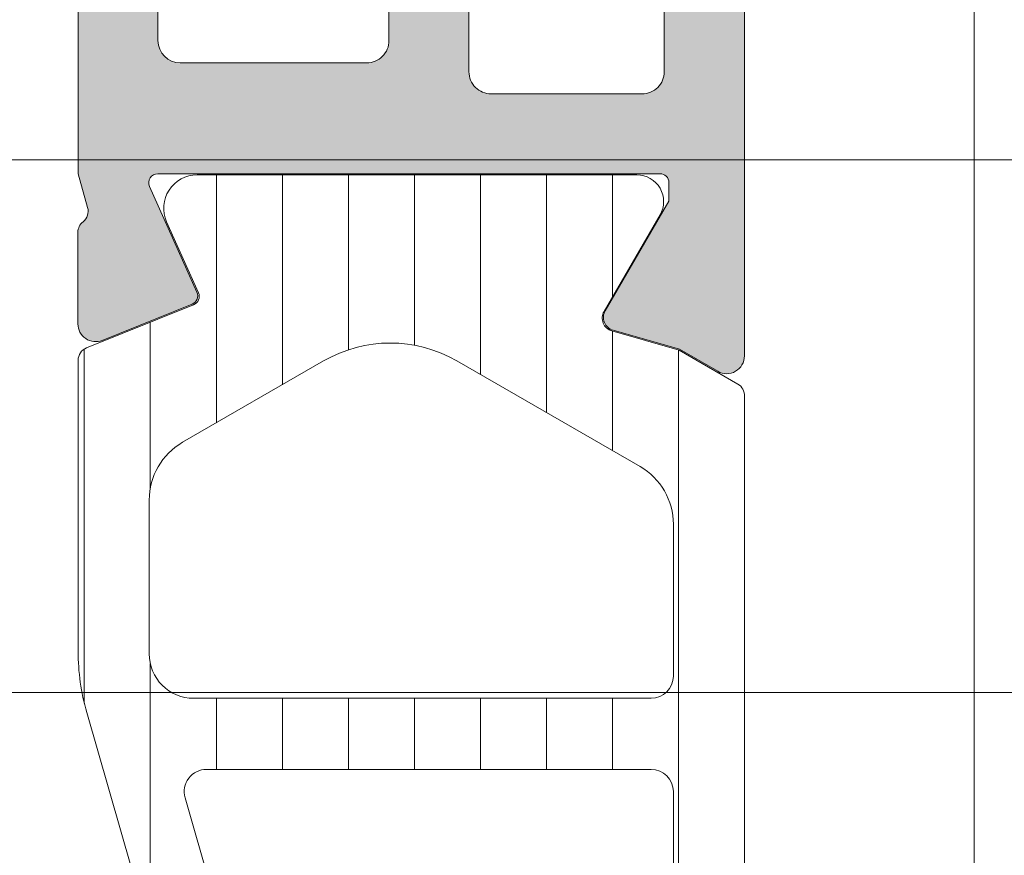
# Model space of a CAD drawing. Header units: millimetres. Extents: x 144573 to 336993, y 74252 to 247042.
# Tile 854 of 1056: x 205908 to 205930, y 219232 to 219250. Entities that reach past the tile are written whole.
import ezdxf

# ---------------------------------------------------------------- set-up
doc = ezdxf.new("R2010")
doc.units = ezdxf.units.MM
doc.layers.add('FASÁDA DETAILNÍ', color=255, linetype='Continuous', lineweight=0)

msp = doc.modelspace()

# ---------------------------------------------------------------- hatches: boundary and pattern name
at = {"layer": 'FASÁDA DETAILNÍ'}
h = msp.add_hatch(color=256, dxfattribs=at)
edge = h.paths.add_edge_path(flags=16)
edge.add_ellipse((205918.6638986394, 219276.6597148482), major_axis=(-0.4999740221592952, 0), ratio=1, start_angle=-90.00297707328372, end_angle=0.002977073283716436, ccw=False)
edge.add_line((205918.6639246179, 219277.1596888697), (205936.6639246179, 219277.1596888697))
edge.add_ellipse((205936.6639505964, 219276.6597148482), major_axis=(-0.4999740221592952, 0), ratio=1, start_angle=179.9970229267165, end_angle=270.00297707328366, ccw=False)
edge.add_line((205937.1639246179, 219276.6596888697), (205937.1639246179, 219264.1596888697))
edge.add_ellipse((205936.6639027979, 219264.1597106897), major_axis=(-0.5000218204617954, 0), ratio=1, start_angle=90.00250027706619, end_angle=179.9974997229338, ccw=False)
edge.add_line((205936.6639246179, 219263.6596888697), (205924.0608736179, 219263.6596888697))
edge.add_ellipse((205924.0608724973, 219262.1596899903), major_axis=(-1.499998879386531, 0), ratio=1, start_angle=-90.00004280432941, end_angle=4.280432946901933e-05)
edge.add_line((205922.5608736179, 219262.1596888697), (205922.5608736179, 219249.1597008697))
edge.add_ellipse((205922.0608739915, 219249.1597004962), major_axis=(-0.4999996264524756, 0), ratio=1, start_angle=89.99995719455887, end_angle=180.0000428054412, ccw=False)
edge.add_line((205922.0608736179, 219248.6597008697), (205918.6639246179, 219248.6597008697))
edge.add_ellipse((205918.6639242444, 219249.1597004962), major_axis=(-0.4999996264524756, 0), ratio=1, start_angle=-4.2805441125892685e-05, end_angle=90.00004280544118, ccw=False)
edge.add_line((205918.1639246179, 219249.1597008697), (205918.1639246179, 219276.6596888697))
edge = h.paths.add_edge_path()
edge.add_line((205889.3639296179, 219277.8597008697), (205889.3639296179, 219274.8597008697))
edge.add_line((205889.3639296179, 219274.8597008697), (205891.3639296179, 219274.8597008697))
edge.add_arc((205891.3639555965, 219275.3596748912), 0.4999740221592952, 269.9970229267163, 360.0029770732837)
edge.add_line((205891.8639296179, 219275.3597008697), (205891.8639296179, 219275.8597008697))
edge.add_line((205891.8639296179, 219275.8597008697), (205890.8639296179, 219275.8597008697))
edge.add_line((205890.8639296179, 219275.8597008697), (205890.8639296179, 219276.8597008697))
edge.add_arc((205891.8639937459, 219276.8596367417), 1.000064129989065, 90.00367402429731, 179.9963259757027, ccw=False)
edge.add_line((205891.8639296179, 219277.8597008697), (205895.8639296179, 219277.8597008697))
edge.add_arc((205895.863899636, 219276.8596708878), 1.00002998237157, 0.0017177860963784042, 89.99828221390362, ccw=False)
edge.add_line((205896.8639296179, 219276.8597008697), (205896.8639296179, 219275.8597008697))
edge.add_line((205896.8639296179, 219275.8597008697), (205895.8639296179, 219275.8597008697))
edge.add_line((205895.8639296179, 219275.8597008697), (205895.8639296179, 219275.3597008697))
edge.add_arc((205896.3639352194, 219275.3597064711), 0.5000056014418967, 180.0006418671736, 269.9993581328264)
edge.add_line((205896.3639296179, 219274.8597008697), (205899.1639326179, 219274.8597008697))
edge.add_arc((205899.1639326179, 219275.3597008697), 0.5, 270, 450)
edge.add_line((205899.1639326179, 219275.8597008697), (205898.8639296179, 219275.8597008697))
edge.add_arc((205898.8639403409, 219276.3597115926), 0.5000107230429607, 180.0012287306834, 269.9987712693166, ccw=False)
edge.add_line((205898.3639296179, 219276.3597008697), (205898.3639296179, 219276.8597008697))
edge.add_arc((205898.8639975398, 219276.8596329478), 0.5000679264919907, 90.00778221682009, 179.9922177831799, ccw=False)
edge.add_line((205898.8639296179, 219277.3597008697), (205910.1639246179, 219277.3597008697))
edge.add_arc((205910.1639027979, 219276.8596790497), 0.5000218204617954, 0.0025002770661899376, 89.99749972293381, ccw=False)
edge.add_line((205910.6639246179, 219276.8597008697), (205910.6639246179, 219276.3597008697))
edge.add_arc((205910.1639872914, 219276.3596381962), 0.4999373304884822, -90.00718274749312, 0.007182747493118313, ccw=False)
edge.add_line((205910.1639246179, 219275.8597008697), (205909.8639216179, 219275.8597008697))
edge.add_arc((205909.8639844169, 219275.3596380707), 0.5000628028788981, 90.00719532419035, 179.9928046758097)
edge.add_line((205909.3639216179, 219275.3597008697), (205909.3639216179, 219270.8597008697))
edge.add_arc((205909.8639272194, 219270.8597064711), 0.5000056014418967, 180.0006418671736, 269.9993581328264)
edge.add_line((205909.8639216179, 219270.3597008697), (205910.6639246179, 219270.3597008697))
edge.add_arc((205910.6639505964, 219270.8596748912), 0.4999740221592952, 269.9970229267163, 360.0029770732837)
edge.add_line((205911.1639246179, 219270.8597008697), (205911.1639246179, 219272.8597008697))
edge.add_arc((205911.6639925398, 219272.8596329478), 0.5000679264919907, 90.00778221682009, 179.9922177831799, ccw=False)
edge.add_line((205911.6639246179, 219273.3597008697), (205912.1639246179, 219273.3597008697))
edge.add_arc((205912.1639872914, 219273.8596381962), 0.4999373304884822, 269.9928172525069, 360.0071827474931)
edge.add_line((205912.6639246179, 219273.8597008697), (205912.6639246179, 219276.8597008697))
edge.add_arc((205913.1639797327, 219276.8596457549), 0.5000551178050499, 90.00631499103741, 179.9936850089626, ccw=False)
edge.add_line((205913.1639246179, 219277.3597008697), (205914.8639216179, 219277.3597008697))
edge.add_arc((205914.8639534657, 219275.8597327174), 1.499968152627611, -0.0012165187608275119, 90.00121651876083, ccw=False)
edge.add_line((205916.3639216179, 219275.8597008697), (205916.3639216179, 219249.8597008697))
edge.add_arc((205915.8639424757, 219249.8596800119), 0.4999791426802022, -90.00239022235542, 0.002390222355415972, ccw=False)
edge.add_line((205915.8639216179, 219249.3597008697), (205911.6639246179, 219249.3597008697))
edge.add_arc((205911.6639302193, 219249.8597064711), 0.5000056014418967, 180.0006418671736, 269.9993581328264, ccw=False)
edge.add_line((205911.1639246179, 219249.8597008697), (205911.1639246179, 219251.8597008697))
edge.add_arc((205910.6639027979, 219251.8596790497), 0.5000218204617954, 0.002500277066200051, 89.9974997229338)
edge.add_line((205910.6639246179, 219252.3597008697), (205909.8639216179, 219252.3597008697))
edge.add_arc((205909.8639741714, 219251.8596483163), 0.5000525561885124, 90.00602154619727, 179.9939784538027)
edge.add_line((205909.3639216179, 219251.8597008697), (205909.3639216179, 219246.8596998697))
edge.add_line((205909.3639216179, 219246.8596998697), (205909.5812426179, 219246.1018108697))
edge.add_arc((205909.292864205, 219246.0191195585), 0.2999999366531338, -52.09518533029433, 16.000024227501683, ccw=False)
edge.add_arc((205909.6614747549, 219245.5456997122), 0.3000001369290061, 127.9047180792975, 179.9999699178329)
edge.add_line((205909.3614746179, 219245.5456998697), (205909.3614766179, 219243.4815528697))
edge.add_arc((205909.7614760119, 219243.4815524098), 0.3999993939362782, 179.999934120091, 291.9737695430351)
edge.add_line((205909.9111486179, 219243.1106108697), (205911.9343776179, 219243.9269718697))
edge.add_arc((205911.8595409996, 219244.1124421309), 0.199999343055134, 291.9739078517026, 384.1410923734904)
edge.add_line((205912.0420486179, 219244.1942388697), (205910.9737286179, 219246.5779238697))
edge.add_arc((205911.1562367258, 219246.659720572), 0.1999997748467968, 89.18009939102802, 204.1410254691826, ccw=False)
edge.add_line((205911.1590986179, 219246.8596998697), (205922.4631786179, 219246.8597008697))
edge.add_arc((205922.4716103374, 219246.6682863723), 0.1916001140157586, -1.0444500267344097, 92.5222218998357, ccw=False)
edge.add_line((205922.6631786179, 219246.6647938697), (205922.6631786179, 219246.2442098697))
edge.add_line((205922.6631786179, 219246.2442098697), (205921.2314436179, 219243.7785978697))
edge.add_arc((205921.4907806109, 219243.6277861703), 0.2999997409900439, 149.8208038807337, 254.0000282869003)
edge.add_line((205921.4080896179, 219243.3394078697), (205922.9002506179, 219242.9115368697))
edge.add_line((205922.9002506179, 219242.9115368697), (205923.7635256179, 219242.4131248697))
edge.add_arc((205923.9635255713, 219242.759535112), 0.4000000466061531, 240.0000115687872, 359.9999652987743)
edge.add_line((205924.3635256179, 219242.7595348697), (205924.3631786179, 219246.8674658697))
edge.add_line((205924.3631786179, 219246.8674658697), (205924.3608736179, 219261.3595228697))
edge.add_arc((205924.8608734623, 219261.3597009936), 0.4999998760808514, 89.99998216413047, 180.0204115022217, ccw=False)
edge.add_line((205924.8608736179, 219261.8597008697), (205930.263915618, 219261.8597008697))
edge.add_arc((205930.2639159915, 219261.3597012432), 0.4999996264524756, -4.2805441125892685e-05, 90.00004280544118, ccw=False)
edge.add_line((205930.763915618, 219261.3597008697), (205930.763915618, 219258.8597008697))
edge.add_arc((205931.2639152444, 219258.8597004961), 0.4999996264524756, 179.9999571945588, 270.0000428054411)
edge.add_line((205931.263915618, 219258.3597008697), (205932.5639186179, 219258.3597008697))
edge.add_arc((205932.5639394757, 219258.8596800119), 0.4999791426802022, 269.9976097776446, 360.0023902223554)
edge.add_line((205933.0639186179, 219258.8597008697), (205933.0639186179, 219259.3597008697))
edge.add_line((205933.0639186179, 219259.3597008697), (205932.0639186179, 219259.3597008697))
edge.add_line((205932.0639186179, 219259.3597008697), (205932.0639186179, 219260.8597008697))
edge.add_arc((205933.0639503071, 219260.8596691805), 1.000031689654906, 90.00181559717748, 179.9981844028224, ccw=False)
edge.add_line((205933.0639186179, 219261.8597008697), (205937.0639186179, 219261.8597008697))
edge.add_arc((205937.0638493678, 219260.8596316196), 1.000069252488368, 0.003967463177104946, 89.99603253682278, ccw=False)
edge.add_line((205938.0639186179, 219260.8597008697), (205938.0639186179, 219259.3597008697))
edge.add_line((205938.0639186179, 219259.3597008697), (205937.0639186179, 219259.3597008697))
edge.add_line((205937.0639186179, 219259.3597008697), (205937.0639186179, 219258.8597008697))
edge.add_arc((205937.5638926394, 219258.8596748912), 0.4999740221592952, 179.9970229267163, 270.0029770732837)
edge.add_line((205937.5639186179, 219258.3597008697), (205938.8639216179, 219258.3597008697))
edge.add_arc((205938.8639160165, 219258.8597064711), 0.5000056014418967, 270.0006418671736, 359.9993581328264)
edge.add_line((205939.3639216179, 219258.8597008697), (205939.3639216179, 219277.8597008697))
edge.add_arc((205937.8639509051, 219277.8597301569), 1.49997071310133, 359.9988812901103, 450.0011187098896)
edge.add_line((205937.8639216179, 219279.3597008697), (205890.8639296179, 219279.3597008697))
edge.add_arc((205890.8639899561, 219277.8596405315), 1.50006033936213, 90.00230465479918, 179.9976953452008)
h = msp.add_hatch(dxfattribs=at)
h.set_pattern_fill('ANSI37', color=256, scale=0.48, angle=90, style=0)
h.set_pattern_definition([(135, (205894.363949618, 219219.3597288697), (-1.077630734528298, -1.077630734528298), []), (225, (205894.363949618, 219219.3597288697), (1.077630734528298, -1.077630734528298), [])])
edge = h.paths.add_edge_path(flags=16)
edge.add_line((205893.6996556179, 219215.9584518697), (205892.3068016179, 219216.0581958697))
edge.add_arc((205892.2639441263, 219215.4597289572), 0.599999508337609, 85.90391948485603, 180.0000083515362)
edge.add_arc((205892.2639441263, 219215.4597287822), 0.5999995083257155, 179.9999916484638, 274.0960805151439)
edge.add_line((205892.3068016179, 219214.8612618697), (205893.6996556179, 219214.9610058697))
edge.add_arc((205893.6639411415, 219215.4597288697), 0.5000001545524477, 274.0960643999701, 445.9039356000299)
edge = h.paths.add_edge_path(flags=16)
edge.add_arc((205896.8639492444, 219213.8597322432), 0.4999996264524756, 89.99995719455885, 180.0000428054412)
edge.add_line((205896.363949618, 219213.8597318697), (205896.363949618, 219210.2660468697))
edge.add_arc((205896.8639499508, 219210.2660468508), 0.5000003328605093, 179.9999978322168, 293.2180266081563)
edge.add_line((205897.0610656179, 219209.8065408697), (205903.3921676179, 219212.5224188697))
edge.add_arc((205903.1950516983, 219212.9819242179), 0.4999998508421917, 293.2180817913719, 362.5001106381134)
edge.add_line((205903.6945756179, 219213.0037348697), (205903.6562496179, 219213.8815418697))
edge.add_arc((205903.1567260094, 219213.8597323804), 0.499999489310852, 2.499979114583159, 90.00004485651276)
edge.add_line((205903.1567256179, 219214.3597318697), (205896.863949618, 219214.3597318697))
edge = h.paths.add_edge_path(flags=16)
edge.add_line((205902.2721116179, 219239.4136508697), (205893.3752586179, 219243.5623208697))
edge.add_arc((205893.1639494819, 219243.1091671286), 0.4999998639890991, 64.99999208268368, 180.0000296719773)
edge.add_line((205892.6639496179, 219243.1091668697), (205892.6639496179, 219233.7597318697))
edge.add_arc((205893.1639492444, 219233.7597314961), 0.4999996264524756, 179.9999571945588, 270.0000428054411)
edge.add_line((205893.1639496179, 219233.2597318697), (205902.2878726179, 219233.2597318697))
edge.add_arc((205902.2878724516, 219233.7597319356), 0.5000000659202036, 270.000019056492, 362.5000272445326)
edge.add_line((205902.7873966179, 219233.7815418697), (205902.5603266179, 219238.9823058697))
edge.add_arc((205902.0608012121, 219238.9604961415), 0.5000012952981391, 2.499997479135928, 64.99990801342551)
edge = h.paths.add_edge_path(flags=16)
edge.add_arc((205893.1639492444, 219230.5597322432), 0.4999996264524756, 89.99995719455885, 180.0000428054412)
edge.add_line((205892.6639496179, 219230.5597318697), (205892.6639496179, 219223.3597318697))
edge.add_arc((205893.1639492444, 219223.3597314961), 0.4999996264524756, 179.9999571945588, 270.0000428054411)
edge.add_line((205893.1639496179, 219222.8597318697), (205894.363949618, 219222.8597318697))
edge.add_arc((205894.3639511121, 219220.8597333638), 1.999998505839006, -4.2804607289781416e-05, 90.0000428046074, ccw=False)
edge.add_line((205896.363949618, 219220.8597318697), (205896.363949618, 219217.0597318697))
edge.add_arc((205896.8639492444, 219217.0597314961), 0.4999996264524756, 179.9999571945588, 270.0000428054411)
edge.add_line((205896.863949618, 219216.5597318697), (205903.0170106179, 219216.5597318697))
edge.add_arc((205903.0170104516, 219217.0597319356), 0.5000000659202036, 270.000019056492, 362.5000272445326)
edge.add_line((205903.5165346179, 219217.0815418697), (205903.2763996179, 219222.5815418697))
edge.add_arc((205902.7768760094, 219222.5597323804), 0.499999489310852, 2.499979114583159, 90.00004485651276)
edge.add_line((205902.7768756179, 219223.0597318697), (205897.4639496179, 219223.0597318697))
edge.add_arc((205897.4639496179, 219224.1597318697), 1.099999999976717, 90, 270, ccw=False)
edge.add_line((205897.4639496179, 219225.2597318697), (205902.6371606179, 219225.2597318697))
edge.add_arc((205902.6371604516, 219225.7597319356), 0.5000000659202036, 270.000019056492, 362.5000272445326)
edge.add_line((205903.1366846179, 219225.7815418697), (205902.9271116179, 219230.5815418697))
edge.add_arc((205902.4275880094, 219230.5597323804), 0.499999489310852, 2.499979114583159, 90.00004485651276)
edge.add_line((205902.4275876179, 219231.0597318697), (205893.1639496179, 219231.0597318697))
edge = h.paths.add_edge_path()
edge.add_line((205894.5504066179, 219245.7727848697), (205903.3382726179, 219241.6749358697))
edge.add_ellipse((205902.0704151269, 219238.9560105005), major_axis=(-3.000002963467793, 0), ratio=1, start_angle=182.5000588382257, end_angle=244.9999693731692, ccw=False)
edge.add_line((205905.0675626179, 219239.0868718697), (205905.0958966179, 219238.4379218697))
edge.add_ellipse((205905.5954202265, 219238.459731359), major_axis=(-0.499999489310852, 0), ratio=1, start_angle=2.499979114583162, end_angle=90.00004485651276)
edge.add_line((205905.5954206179, 219237.9597318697), (205906.5639496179, 219237.9597318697))
edge.add_ellipse((205906.5639496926, 219237.8597319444), major_axis=(-0.09999992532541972, 0), ratio=1, start_angle=179.9999572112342, end_angle=270.0000428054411, ccw=False)
edge.add_line((205906.6639496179, 219237.8597318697), (205906.6639496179, 219237.2597318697))
edge.add_ellipse((205906.5639496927, 219237.259731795), major_axis=(-0.09999992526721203, 0), ratio=1, start_angle=89.99995717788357, end_angle=180.0000427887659, ccw=False)
edge.add_line((205906.5639496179, 219237.1597318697), (205905.6609116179, 219237.1597318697))
edge.add_ellipse((205905.6609117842, 219236.6597318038), major_axis=(-0.5000000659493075, 0), ratio=1, start_angle=-89.99998094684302, end_angle=2.500027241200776)
edge.add_line((205905.1613876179, 219236.6379218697), (205905.555225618, 219227.7376278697))
edge.add_ellipse((205906.0547368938, 219227.7597319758), major_axis=(-0.5000001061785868, 0), ratio=1, start_angle=2.533769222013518, end_angle=90.00008298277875)
edge.add_line((205906.0547376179, 219227.2597318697), (205906.6639496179, 219227.2597318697))
edge.add_ellipse((205906.6639496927, 219227.1597319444), major_axis=(-0.09999992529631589, 0), ratio=1, start_angle=179.9999572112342, end_angle=270.0000428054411, ccw=False)
edge.add_line((205906.7639496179, 219227.1597318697), (205906.7639496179, 219226.5597318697))
edge.add_ellipse((205906.6639496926, 219226.559731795), major_axis=(-0.0999999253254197, 0), ratio=1, start_angle=89.99995721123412, end_angle=180.0000427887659, ccw=False)
edge.add_line((205906.6639496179, 219226.4597318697), (205906.1343876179, 219226.4597318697))
edge.add_ellipse((205906.1343873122, 219225.9597313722), major_axis=(-0.5000004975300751, 0), ratio=1, start_angle=-90.0000350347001, end_angle=2.533697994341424)
edge.add_line((205905.634875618, 219225.9376278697), (205906.1455316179, 219214.3974028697))
edge.add_ellipse((205906.6450562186, 219214.4192124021), major_axis=(-0.5000004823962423, 0), ratio=1, start_angle=2.499979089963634, end_angle=93.21705730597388)
edge.add_line((205906.6731156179, 219213.9199998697), (205911.8068586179, 219214.2085628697))
edge.add_ellipse((205911.6913031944, 219214.6189808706), major_axis=(-0.4263754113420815, 0), ratio=1, start_angle=105.7248544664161, end_angle=249.2410276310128)
edge.add_line((205911.8424266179, 219215.0176758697), (205911.6098236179, 219215.0164358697))
edge.add_line((205911.6098236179, 219215.0164358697), (205909.7272446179, 219214.7182978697))
edge.add_line((205909.7272446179, 219214.7182978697), (205906.8779596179, 219215.1187238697))
edge.add_ellipse((205906.9197102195, 219215.4158044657), major_axis=(-0.2999999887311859, 0), ratio=1, start_angle=-34.59774638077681, end_angle=82.00025595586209, ccw=False)
edge.add_ellipse((205909.1422813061, 219213.8826910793), major_axis=(-3.000047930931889, 0), ratio=1, start_angle=251.9915754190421, end_angle=325.40235871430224, ccw=False)
edge.add_line((205910.0697666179, 219216.7357698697), (205912.324657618, 219216.1021938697))
edge.add_ellipse((205912.1637280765, 219215.3269813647), major_axis=(-0.7917403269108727, 0), ratio=1, start_angle=186.798346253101, end_angle=258.2723102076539, ccw=False)
edge.add_line((205912.9499016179, 219215.4207038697), (205912.9511226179, 219214.3624938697))
edge.add_ellipse((205911.772036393, 219214.4916181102), major_axis=(-1.186135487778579, 0), ratio=1, start_angle=108.65557644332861, end_angle=173.7503218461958, ccw=False)
edge.add_line((205912.1514556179, 219213.3678038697), (205908.9101156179, 219212.2734708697))
edge.add_line((205908.9101156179, 219212.2734708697), (205900.8603206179, 219209.3836928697))
edge.add_line((205900.8603206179, 219209.3836928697), (205890.9624436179, 219205.0508838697))
edge.add_ellipse((205890.7641735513, 219205.5098928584), major_axis=(-0.5000002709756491, 0), ratio=1, start_angle=0.06657637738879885, end_angle=113.36204948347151, ccw=False)
edge.add_line((205890.2641736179, 219205.5093118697), (205890.2635386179, 219206.0560128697))
edge.add_ellipse((205890.7635387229, 219206.0565931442), major_axis=(-0.5000004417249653, 0), ratio=1, start_angle=-66.07917546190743, end_angle=0.06649451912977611, ccw=False)
edge.add_line((205890.5608016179, 219206.5136468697), (205893.7648046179, 219207.9154028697))
edge.add_ellipse((205893.3639502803, 219208.831543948), major_axis=(-0.9999993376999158, 0), ratio=1, start_angle=113.6316147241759, end_angle=180.0000528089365)
edge.add_line((205894.363949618, 219208.8315448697), (205894.363949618, 219214.0594868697))
edge.add_line((205894.363949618, 219214.0594868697), (205892.5644706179, 219214.0594958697))
edge.add_line((205892.5644706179, 219214.0594958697), (205892.4265286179, 219213.5446948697))
edge.add_ellipse((205892.1493745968, 219213.6594601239), major_axis=(-0.2999756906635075, 0), ratio=1, start_angle=67.49643330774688, end_angle=157.5062997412, ccw=False)
edge.add_line((205892.0345616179, 219213.3823258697), (205890.7644346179, 219214.2314928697))
edge.add_ellipse((205891.2641553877, 219215.097357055), major_axis=(-0.9997207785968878, 0), ratio=1, start_angle=-0.00761184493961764, end_angle=60.009239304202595, ccw=False)
edge.add_line((205890.2644346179, 219215.0974898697), (205890.2644656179, 219215.8218508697))
edge.add_ellipse((205891.2642034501, 219215.8216428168), major_axis=(-0.9997378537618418, 0), ratio=1, start_angle=299.9913249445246, end_angle=359.98807632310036, ccw=False)
edge.add_line((205890.7644656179, 219216.6875168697), (205892.0345616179, 219217.5366838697))
edge.add_ellipse((205892.1493735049, 219217.2595363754), major_axis=(-0.2999875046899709, 0), ratio=1, start_angle=202.4986038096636, end_angle=292.5024061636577, ccw=False)
edge.add_line((205892.4265286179, 219217.3743298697), (205892.5645006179, 219216.8595138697))
edge.add_line((205892.5645006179, 219216.8595138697), (205894.363949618, 219216.8595058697))
edge.add_line((205894.363949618, 219216.8595058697), (205894.363949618, 219220.0597328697))
edge.add_ellipse((205894.0639498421, 219220.0597330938), major_axis=(-0.2999997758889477, 0), ratio=1, start_angle=179.9999572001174, end_angle=270.0000428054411)
edge.add_line((205894.0639496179, 219220.3597328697), (205890.7639536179, 219220.3597328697))
edge.add_ellipse((205890.7639532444, 219220.8597324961), major_axis=(-0.4999996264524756, 0), ratio=1, start_angle=-4.2805441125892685e-05, end_angle=90.00004280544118, ccw=False)
edge.add_line((205890.2639536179, 219220.8597328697), (205890.2639536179, 219247.7573548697))
edge.add_line((205890.2639536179, 219247.7573548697), (205891.814345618, 219248.6524728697))
edge.add_ellipse((205892.064345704, 219248.2194603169), major_axis=(-0.4999999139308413, 0), ratio=1, start_angle=180.0000633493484, end_angle=300.0000170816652, ccw=False)
edge.add_line((205892.564345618, 219248.2194608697), (205894.2617166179, 219248.2194608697))
edge.add_line((205894.2617166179, 219248.2194608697), (205894.2617166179, 219246.2259388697))
edge.add_ellipse((205894.761716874, 219246.225938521), major_axis=(-0.5000002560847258, 0), ratio=1, start_angle=-3.995391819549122e-05, end_angle=64.99987141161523)
h = msp.add_hatch(dxfattribs=at)
h.set_pattern_fill('ANSI37', color=256, scale=0.48, angle=90, style=0)
h.set_pattern_definition([(135, (205894.3639498, 219219.3597288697), (-1.077630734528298, -1.077630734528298), []), (225, (205894.3639498, 219219.3597288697), (1.077630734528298, -1.077630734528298), [])])
edge = h.paths.add_edge_path(flags=16)
edge.add_line((205893.6996558, 219215.9584518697), (205892.3068018, 219216.0581958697))
edge.add_arc((205892.2639443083, 219215.4597289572), 0.599999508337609, 85.90391948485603, 180.0000083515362)
edge.add_arc((205892.2639443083, 219215.4597287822), 0.5999995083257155, 179.9999916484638, 274.0960805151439)
edge.add_line((205892.3068018, 219214.8612618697), (205893.6996558, 219214.9610058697))
edge.add_arc((205893.6639413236, 219215.4597288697), 0.5000001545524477, 274.0960643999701, 445.9039356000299)
edge = h.paths.add_edge_path(flags=16)
edge.add_arc((205896.8639494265, 219213.8597322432), 0.4999996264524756, 89.99995719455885, 180.0000428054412)
edge.add_line((205896.3639498, 219213.8597318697), (205896.3639498, 219210.2660468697))
edge.add_arc((205896.8639501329, 219210.2660468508), 0.5000003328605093, 179.9999978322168, 293.2180266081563)
edge.add_line((205897.0610658, 219209.8065408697), (205903.3921678, 219212.5224188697))
edge.add_arc((205903.1950518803, 219212.9819242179), 0.4999998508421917, 293.2180817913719, 362.5001106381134)
edge.add_line((205903.6945758, 219213.0037348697), (205903.6562498, 219213.8815418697))
edge.add_arc((205903.1567261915, 219213.8597323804), 0.499999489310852, 2.499979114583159, 90.00004485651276)
edge.add_line((205903.1567258, 219214.3597318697), (205896.8639498, 219214.3597318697))
edge = h.paths.add_edge_path(flags=16)
edge.add_line((205902.2721118, 219239.4136508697), (205893.3752588, 219243.5623208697))
edge.add_arc((205893.163949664, 219243.1091671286), 0.4999998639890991, 64.99999208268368, 180.0000296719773)
edge.add_line((205892.6639498, 219243.1091668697), (205892.6639498, 219233.7597318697))
edge.add_arc((205893.1639494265, 219233.7597314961), 0.4999996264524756, 179.9999571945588, 270.0000428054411)
edge.add_line((205893.1639498, 219233.2597318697), (205902.2878728, 219233.2597318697))
edge.add_arc((205902.2878726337, 219233.7597319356), 0.5000000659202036, 270.000019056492, 362.5000272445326)
edge.add_line((205902.7873968, 219233.7815418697), (205902.5603268, 219238.9823058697))
edge.add_arc((205902.0608013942, 219238.9604961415), 0.5000012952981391, 2.499997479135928, 64.99990801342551)
edge = h.paths.add_edge_path(flags=16)
edge.add_arc((205893.1639494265, 219230.5597322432), 0.4999996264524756, 89.99995719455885, 180.0000428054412)
edge.add_line((205892.6639498, 219230.5597318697), (205892.6639498, 219223.3597318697))
edge.add_arc((205893.1639494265, 219223.3597314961), 0.4999996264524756, 179.9999571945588, 270.0000428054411)
edge.add_line((205893.1639498, 219222.8597318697), (205894.3639498, 219222.8597318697))
edge.add_arc((205894.3639512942, 219220.8597333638), 1.999998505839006, -4.2804607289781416e-05, 90.0000428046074, ccw=False)
edge.add_line((205896.3639498, 219220.8597318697), (205896.3639498, 219217.0597318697))
edge.add_arc((205896.8639494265, 219217.0597314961), 0.4999996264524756, 179.9999571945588, 270.0000428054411)
edge.add_line((205896.8639498, 219216.5597318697), (205903.0170108, 219216.5597318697))
edge.add_arc((205903.0170106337, 219217.0597319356), 0.5000000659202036, 270.000019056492, 362.5000272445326)
edge.add_line((205903.5165348, 219217.0815418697), (205903.2763998, 219222.5815418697))
edge.add_arc((205902.7768761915, 219222.5597323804), 0.499999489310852, 2.499979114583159, 90.00004485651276)
edge.add_line((205902.7768758, 219223.0597318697), (205897.4639498, 219223.0597318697))
edge.add_arc((205897.4639498, 219224.1597318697), 1.099999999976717, 90, 270, ccw=False)
edge.add_line((205897.4639498, 219225.2597318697), (205902.6371608, 219225.2597318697))
edge.add_arc((205902.6371606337, 219225.7597319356), 0.5000000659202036, 270.000019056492, 362.5000272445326)
edge.add_line((205903.1366848, 219225.7815418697), (205902.9271118, 219230.5815418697))
edge.add_arc((205902.4275881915, 219230.5597323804), 0.499999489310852, 2.499979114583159, 90.00004485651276)
edge.add_line((205902.4275878, 219231.0597318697), (205893.1639498, 219231.0597318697))
edge = h.paths.add_edge_path()
edge.add_line((205894.5504068, 219245.7727848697), (205903.3382728, 219241.6749358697))
edge.add_ellipse((205902.070415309, 219238.9560105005), major_axis=(-3.000002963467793, 0), ratio=1, start_angle=182.5000588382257, end_angle=244.9999693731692, ccw=False)
edge.add_line((205905.0675628, 219239.0868718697), (205905.0958968, 219238.4379218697))
edge.add_ellipse((205905.5954204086, 219238.459731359), major_axis=(-0.499999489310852, 0), ratio=1, start_angle=2.499979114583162, end_angle=90.00004485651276)
edge.add_line((205905.5954208, 219237.9597318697), (205906.5639498, 219237.9597318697))
edge.add_ellipse((205906.5639498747, 219237.8597319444), major_axis=(-0.09999992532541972, 0), ratio=1, start_angle=179.9999572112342, end_angle=270.0000428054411, ccw=False)
edge.add_line((205906.6639498, 219237.8597318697), (205906.6639498, 219237.2597318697))
edge.add_ellipse((205906.5639498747, 219237.259731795), major_axis=(-0.09999992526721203, 0), ratio=1, start_angle=89.99995717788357, end_angle=180.0000427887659, ccw=False)
edge.add_line((205906.5639498, 219237.1597318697), (205905.6609118, 219237.1597318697))
edge.add_ellipse((205905.6609119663, 219236.6597318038), major_axis=(-0.5000000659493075, 0), ratio=1, start_angle=-89.99998094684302, end_angle=2.500027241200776)
edge.add_line((205905.1613878, 219236.6379218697), (205905.5552258, 219227.7376278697))
edge.add_ellipse((205906.0547370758, 219227.7597319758), major_axis=(-0.5000001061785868, 0), ratio=1, start_angle=2.533769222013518, end_angle=90.00008298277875)
edge.add_line((205906.0547378, 219227.2597318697), (205906.6639498, 219227.2597318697))
edge.add_ellipse((205906.6639498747, 219227.1597319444), major_axis=(-0.09999992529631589, 0), ratio=1, start_angle=179.9999572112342, end_angle=270.0000428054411, ccw=False)
edge.add_line((205906.7639498, 219227.1597318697), (205906.7639498, 219226.5597318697))
edge.add_ellipse((205906.6639498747, 219226.559731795), major_axis=(-0.0999999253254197, 0), ratio=1, start_angle=89.99995721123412, end_angle=180.0000427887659, ccw=False)
edge.add_line((205906.6639498, 219226.4597318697), (205906.1343878, 219226.4597318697))
edge.add_ellipse((205906.1343874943, 219225.9597313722), major_axis=(-0.5000004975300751, 0), ratio=1, start_angle=-90.0000350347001, end_angle=2.533697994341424)
edge.add_line((205905.6348758, 219225.9376278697), (205906.1455318, 219214.3974028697))
edge.add_ellipse((205906.6450564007, 219214.4192124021), major_axis=(-0.5000004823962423, 0), ratio=1, start_angle=2.499979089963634, end_angle=93.21705730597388)
edge.add_line((205906.6731158, 219213.9199998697), (205911.8068588, 219214.2085628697))
edge.add_ellipse((205911.6913033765, 219214.6189808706), major_axis=(-0.4263754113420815, 0), ratio=1, start_angle=105.7248544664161, end_angle=249.2410276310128)
edge.add_line((205911.8424268, 219215.0176758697), (205911.6098238, 219215.0164358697))
edge.add_line((205911.6098238, 219215.0164358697), (205909.7272448, 219214.7182978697))
edge.add_line((205909.7272448, 219214.7182978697), (205906.8779598, 219215.1187238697))
edge.add_ellipse((205906.9197104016, 219215.4158044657), major_axis=(-0.2999999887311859, 0), ratio=1, start_angle=-34.59774638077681, end_angle=82.00025595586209, ccw=False)
edge.add_ellipse((205909.1422814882, 219213.8826910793), major_axis=(-3.000047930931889, 0), ratio=1, start_angle=251.9915754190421, end_angle=325.40235871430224, ccw=False)
edge.add_line((205910.0697668, 219216.7357698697), (205912.3246578, 219216.1021938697))
edge.add_ellipse((205912.1637282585, 219215.3269813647), major_axis=(-0.7917403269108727, 0), ratio=1, start_angle=186.798346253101, end_angle=258.2723102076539, ccw=False)
edge.add_line((205912.9499018, 219215.4207038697), (205912.9511228, 219214.3624938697))
edge.add_ellipse((205911.772036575, 219214.4916181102), major_axis=(-1.186135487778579, 0), ratio=1, start_angle=108.65557644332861, end_angle=173.7503218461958, ccw=False)
edge.add_line((205912.1514558, 219213.3678038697), (205908.9101158, 219212.2734708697))
edge.add_line((205908.9101158, 219212.2734708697), (205900.8603208, 219209.3836928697))
edge.add_line((205900.8603208, 219209.3836928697), (205890.9624438, 219205.0508838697))
edge.add_ellipse((205890.7641737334, 219205.5098928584), major_axis=(-0.5000002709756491, 0), ratio=1, start_angle=0.06657637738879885, end_angle=113.36204948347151, ccw=False)
edge.add_line((205890.2641738, 219205.5093118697), (205890.2635388, 219206.0560128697))
edge.add_ellipse((205890.763538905, 219206.0565931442), major_axis=(-0.5000004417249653, 0), ratio=1, start_angle=-66.07917546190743, end_angle=0.06649451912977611, ccw=False)
edge.add_line((205890.5608018, 219206.5136468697), (205893.7648048, 219207.9154028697))
edge.add_ellipse((205893.3639504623, 219208.831543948), major_axis=(-0.9999993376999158, 0), ratio=1, start_angle=113.6316147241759, end_angle=180.0000528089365)
edge.add_line((205894.3639498, 219208.8315448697), (205894.3639498, 219214.0594868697))
edge.add_line((205894.3639498, 219214.0594868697), (205892.5644708, 219214.0594958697))
edge.add_line((205892.5644708, 219214.0594958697), (205892.4265288, 219213.5446948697))
edge.add_ellipse((205892.1493747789, 219213.6594601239), major_axis=(-0.2999756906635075, 0), ratio=1, start_angle=67.49643330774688, end_angle=157.5062997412, ccw=False)
edge.add_line((205892.0345618, 219213.3823258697), (205890.7644348, 219214.2314928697))
edge.add_ellipse((205891.2641555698, 219215.097357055), major_axis=(-0.9997207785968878, 0), ratio=1, start_angle=-0.00761184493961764, end_angle=60.009239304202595, ccw=False)
edge.add_line((205890.2644348, 219215.0974898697), (205890.2644658, 219215.8218508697))
edge.add_ellipse((205891.2642036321, 219215.8216428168), major_axis=(-0.9997378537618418, 0), ratio=1, start_angle=299.9913249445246, end_angle=359.98807632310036, ccw=False)
edge.add_line((205890.7644658, 219216.6875168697), (205892.0345618, 219217.5366838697))
edge.add_ellipse((205892.149373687, 219217.2595363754), major_axis=(-0.2999875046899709, 0), ratio=1, start_angle=202.4986038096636, end_angle=292.5024061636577, ccw=False)
edge.add_line((205892.4265288, 219217.3743298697), (205892.5645008, 219216.8595138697))
edge.add_line((205892.5645008, 219216.8595138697), (205894.3639498, 219216.8595058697))
edge.add_line((205894.3639498, 219216.8595058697), (205894.3639498, 219220.0597328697))
edge.add_ellipse((205894.0639500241, 219220.0597330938), major_axis=(-0.2999997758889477, 0), ratio=1, start_angle=179.9999572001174, end_angle=270.0000428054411)
edge.add_line((205894.0639498, 219220.3597328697), (205890.7639538, 219220.3597328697))
edge.add_ellipse((205890.7639534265, 219220.8597324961), major_axis=(-0.4999996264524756, 0), ratio=1, start_angle=-4.2805441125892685e-05, end_angle=90.00004280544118, ccw=False)
edge.add_line((205890.2639538, 219220.8597328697), (205890.2639538, 219247.7573548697))
edge.add_line((205890.2639538, 219247.7573548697), (205891.8143458, 219248.6524728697))
edge.add_ellipse((205892.0643458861, 219248.2194603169), major_axis=(-0.4999999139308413, 0), ratio=1, start_angle=180.0000633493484, end_angle=300.0000170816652, ccw=False)
edge.add_line((205892.5643458, 219248.2194608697), (205894.2617168, 219248.2194608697))
edge.add_line((205894.2617168, 219248.2194608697), (205894.2617168, 219246.2259388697))
edge.add_ellipse((205894.7617170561, 219246.225938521), major_axis=(-0.5000002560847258, 0), ratio=1, start_angle=-3.995391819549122e-05, end_angle=64.99987141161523)
h = msp.add_hatch(dxfattribs=at)
h.set_pattern_fill('ANSI31', color=256, scale=0.468, angle=45, style=0)
h.set_pattern_definition([(90, (205924.363949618, 219201.3597288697), (-1.4859, 3.33066907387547e-16), [])])
edge = h.paths.add_edge_path(flags=16)
edge.add_line((205922.015849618, 219219.4482068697), (205919.7931396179, 219218.1648448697))
edge.add_ellipse((205918.7932672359, 219219.8965698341), major_axis=(-1.999654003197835, 0), ratio=1, start_angle=60.00004577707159, end_angle=120.0015014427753, ccw=False)
edge.add_line((205917.7934416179, 219218.1648178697), (205916.6639236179, 219218.8169458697))
edge.add_ellipse((205918.1639267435, 219221.4150260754), major_axis=(-3.000005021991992, 0), ratio=1, start_angle=16.000054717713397, end_angle=59.9999864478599, ccw=False)
edge.add_line((205915.2801376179, 219220.5881098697), (205914.2274896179, 219224.2591318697))
edge.add_ellipse((205914.7081206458, 219224.3969506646), major_axis=(-0.5000002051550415, 0), ratio=1, start_angle=-90.00079895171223, end_angle=16.000007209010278, ccw=False)
edge.add_line((205914.708127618, 219224.8969508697), (205922.265880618, 219224.8968408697))
edge.add_ellipse((205922.2658707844, 219224.3968410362), major_axis=(-0.4999998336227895, 0), ratio=1, start_angle=179.999178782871, end_angle=269.99887315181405, ccw=False)
edge.add_line((205922.7658706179, 219224.3968338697), (205922.7658146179, 219220.7471848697))
edge.add_ellipse((205921.2658153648, 219220.7472243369), major_axis=(-1.499999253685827, 0), ratio=1, start_angle=120.00152725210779, end_angle=179.9984924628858, ccw=False)
edge = h.paths.add_edge_path(flags=16)
edge.add_line((205922.2658986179, 219226.4968428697), (205913.9625686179, 219226.4969698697))
edge.add_ellipse((205913.9625768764, 219226.9969701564), major_axis=(-0.5000002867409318, 0), ratio=1, start_angle=15.999943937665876, end_angle=89.9990536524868, ccw=False)
edge.add_line((205913.4819456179, 219226.8591518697), (205911.7750186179, 219232.8119138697))
edge.add_ellipse((205912.2556493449, 219232.9497328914), major_axis=(-0.4999999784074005, 0), ratio=1, start_angle=-90.0009480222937, end_angle=16.000041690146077, ccw=False)
edge.add_line((205912.2556576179, 219233.4497328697), (205922.2660116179, 219233.4495628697))
edge.add_ellipse((205922.2659994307, 219232.9495626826), major_axis=(-0.5000001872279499, 0), ratio=1, start_angle=179.9991047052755, end_angle=269.9986034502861, ccw=False)
edge.add_line((205922.7659996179, 219232.9495548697), (205922.7659096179, 219226.9968348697))
edge.add_ellipse((205922.265909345, 219226.9968431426), major_axis=(-0.5000002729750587, 0), ratio=1, start_angle=89.99877076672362, end_angle=179.9990519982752, ccw=False)
edge = h.paths.add_edge_path(flags=16)
edge.add_line((205911.7168626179, 219240.8138668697), (205914.8932526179, 219242.6477558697))
edge.add_ellipse((205916.3932524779, 219240.0496761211), major_axis=(-3.000002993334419, 0), ratio=1, start_angle=239.99850824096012, end_angle=299.999963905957, ccw=False)
edge.add_line((205917.8933216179, 219242.6477158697), (205922.0162046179, 219240.2672208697))
edge.add_ellipse((205921.266168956, 219238.9682025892), major_axis=(-1.500000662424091, 0), ratio=1, start_angle=179.9984828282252, end_angle=239.9984416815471, ccw=False)
edge.add_line((205922.7661696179, 219238.9681628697), (205922.7660786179, 219235.5495488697))
edge.add_ellipse((205922.2660791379, 219235.5495623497), major_axis=(-0.4999994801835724, 0), ratio=1, start_angle=89.99856531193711, end_angle=179.9984553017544, ccw=False)
edge.add_line((205922.2660666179, 219235.0495628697), (205911.9667516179, 219235.0497438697))
edge.add_ellipse((205911.9667699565, 219236.0497442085), major_axis=(-1.000000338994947, 0), ratio=1, start_angle=-0.0015275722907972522, end_angle=89.99894927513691, ccw=False)
edge.add_line((205910.9667696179, 219236.0497708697), (205910.9668626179, 219239.5148688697))
edge.add_ellipse((205912.4668627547, 219239.5148286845), major_axis=(-1.500000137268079, 0), ratio=1, start_angle=300.0000030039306, end_angle=359.9984650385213, ccw=False)
edge = h.paths.add_edge_path()
edge.add_line((205909.3669946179, 219242.6616728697), (205909.3667726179, 219236.1086098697))
edge.add_arc((205914.3667703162, 219236.1084430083), 4.999997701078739, 179.9980879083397, 196.0000237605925)
edge.add_line((205909.5604646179, 219234.7302548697), (205913.8290756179, 219219.8438368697))
edge.add_arc((205913.3484452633, 219219.7060183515), 0.4999994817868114, -90.00007395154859, 15.999997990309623, ccw=False)
edge.add_line((205913.3484446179, 219219.2060188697), (205909.4650706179, 219219.2060188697))
edge.add_arc((205909.4650506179, 219218.2060188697), 1.0000000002, 89.99885408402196, 269.9988540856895)
edge.add_line((205909.465030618, 219217.2060188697), (205914.1633666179, 219217.2058308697))
edge.add_line((205914.1633666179, 219217.2058308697), (205914.1633666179, 219217.0497788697))
edge.add_arc((205914.4633666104, 219217.0497782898), 0.2999999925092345, 179.999889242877, 248.0261541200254)
edge.add_line((205914.3511116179, 219216.7715718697), (205916.763013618, 219215.7983848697))
edge.add_arc((205916.6881770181, 219215.6129136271), 0.2000002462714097, -24.140982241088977, 68.02620227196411, ccw=False)
edge.add_line((205916.8706856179, 219215.5311168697), (205916.1541856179, 219213.9324318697))
edge.add_arc((205916.8385913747, 219213.625693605), 0.7499997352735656, 155.8589415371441, 270.000018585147)
edge.add_line((205916.8385916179, 219212.8756938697), (205921.9461406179, 219212.8756938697))
edge.add_arc((205921.9461404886, 219213.475693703), 0.5999998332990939, 270.000012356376, 390.1429248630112)
edge.add_line((205922.4650056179, 219213.7769888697), (205921.2037896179, 219215.9489458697))
edge.add_arc((205921.4632222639, 219216.099594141), 0.3000003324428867, 106.0000690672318, 210.1430306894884, ccw=False)
edge.add_line((205921.3805306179, 219216.3879728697), (205922.8950026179, 219216.8222398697))
edge.add_line((205922.8950026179, 219216.8222398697), (205924.2157746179, 219217.5847878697))
edge.add_arc((205924.0657738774, 219217.8445950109), 0.2999999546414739, 300.000168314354, 362.4633047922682)
edge.add_line((205924.3654966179, 219217.8574888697), (205924.3654966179, 219241.8471428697))
edge.add_arc((205924.0661608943, 219241.8670975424), 0.3000001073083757, 356.1861237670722, 419.9998522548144)
edge.add_line((205924.216161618, 219242.1269048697), (205922.8953556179, 219242.8894728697))
edge.add_line((205922.8953556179, 219242.8894728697), (205921.3808846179, 219243.3237398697))
edge.add_arc((205921.4635757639, 219243.612118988), 0.3000005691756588, 149.8570816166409, 254.00004323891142, ccw=False)
edge.add_line((205921.2041426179, 219243.7627668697), (205922.4653586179, 219245.9347228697))
edge.add_arc((205921.9464932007, 219246.2360185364), 0.6000003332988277, 329.8570476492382, 449.9999601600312)
edge.add_line((205921.9464936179, 219246.8360188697), (205912.0428936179, 219246.8360188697))
edge.add_arc((205912.0428928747, 219246.0860188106), 0.7500000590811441, 89.99994321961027, 204.1410202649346)
edge.add_line((205911.3584866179, 219245.7792808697), (205912.0749866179, 219244.1805958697))
edge.add_arc((205911.8924780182, 219244.0987991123), 0.2000002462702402, -68.02620227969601, 24.140982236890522, ccw=False)
edge.add_line((205911.9673146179, 219243.9133278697), (205909.5547396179, 219242.9398688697))
edge.add_arc((205909.6669937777, 219242.6616630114), 0.2999991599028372, 111.9737385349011, 179.9981172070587)

# ---------------------------------------------------------------- linework, layer by layer
for p, q in [((198226.3692538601, 219247.1778170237), (212229.5384493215, 219247.1778170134)), ((198226.3692538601, 219247.1778170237), (218529.5384156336, 219247.1778170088)), ((202106.8693537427, 219247.1778170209), (205929.538449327, 219247.1778170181)), ((205456.8693537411, 219247.1778170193), (205929.538449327, 219247.1778170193)), ((218529.5384156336, 219235.1778170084), (198226.3692538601, 219235.1778170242)), ((212229.5384493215, 219235.1778170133), (198226.3692538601, 219235.1778170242)), ((205929.538449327, 219235.1778170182), (202106.8693537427, 219235.1778170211)), ((205929.538449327, 219235.177817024), (205456.8693537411, 219235.1778170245))]:
    msp.add_line(p, q, dxfattribs=at)
at = {"layer": 'FASÁDA DETAILNÍ', "extrusion": (0, 0, -1)}
for points in [[(-205918.1639246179, 219276.6596888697, 0.414244), (-205918.6639246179, 219277.1596888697), (-205936.6639246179, 219277.1596888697), (-205936.6639246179, 219277.1596888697, 0.414244), (-205937.1639246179, 219276.6596888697), (-205937.1639246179, 219264.1596888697), (-205937.1639246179, 219264.1596888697, 0.414188), (-205936.6639246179, 219263.6596888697), (-205924.0608736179, 219263.6596888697), (-205924.0608736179, 219263.6596888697, -0.414214), (-205922.5608736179, 219262.1596888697), (-205922.5608736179, 219249.1597008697), (-205922.5608736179, 219249.1597008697, 0.414214), (-205922.0608736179, 219248.6597008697), (-205918.6639246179, 219248.6597008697), (-205918.6639246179, 219248.6597008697, 0.414214), (-205918.1639246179, 219249.1597008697), (-205918.1639246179, 219276.6596888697)], [(-205911.7168626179, 219240.8138668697), (-205914.8932526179, 219242.6477558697), (-205914.8932526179, 219242.6477558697, 0.267956), (-205917.8933216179, 219242.6477158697), (-205922.0162046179, 219240.2672208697), (-205922.0162046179, 219240.2672208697, 0.267949), (-205922.7661696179, 219238.9681628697), (-205922.7660786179, 219235.5495488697), (-205922.7660786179, 219235.5495488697, 0.414213), (-205922.2660666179, 219235.0495628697), (-205911.9667516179, 219235.0497438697), (-205911.9667516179, 219235.0497438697, 0.414216), (-205910.9667696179, 219236.0497708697), (-205910.9668626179, 219239.5148688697), (-205910.9668626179, 219239.5148688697, 0.267942), (-205911.7168626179, 219240.8138668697)], [(-205922.2658986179, 219226.4968428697), (-205913.9625686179, 219226.4969698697), (-205913.9625686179, 219226.4969698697, 0.334591), (-205913.4819456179, 219226.8591518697), (-205911.7750186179, 219232.8119138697), (-205911.7750186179, 219232.8119138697, 0.498587), (-205912.2556576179, 219233.4497328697), (-205922.2660116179, 219233.4495628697), (-205922.2660116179, 219233.4495628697, 0.414211), (-205922.7659996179, 219232.9495548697), (-205922.7659096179, 219226.9968348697), (-205922.7659096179, 219226.9968348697, 0.414215), (-205922.2658986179, 219226.4968428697)]]:
    msp.add_lwpolyline(points, format="xyb", close=True, dxfattribs=at)
at = {"layer": 'FASÁDA DETAILNÍ'}
for points in [[(205916.3639216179, 219275.8597008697), (205916.3639216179, 219249.8597008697), (205916.3639216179, 219249.8597008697, -0.414238), (205915.8639216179, 219249.3597008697), (205911.6639246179, 219249.3597008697), (205911.6639246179, 219249.3597008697, -0.414207), (205911.1639246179, 219249.8597008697), (205911.1639246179, 219251.8597008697)], [(205909.3639216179, 219251.8597008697), (205909.3639216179, 219246.8596998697), (205909.5812426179, 219246.1018108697), (205909.5812426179, 219246.1018108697, -0.306185), (205909.477169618, 219245.7824098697, 0.231306), (205909.3614746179, 219245.5456998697), (205909.3614766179, 219243.4815528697), (205909.3614766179, 219243.4815528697, 0.531563), (205909.9111486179, 219243.1106108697), (205911.9343776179, 219243.9269718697), (205911.9343776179, 219243.9269718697, 0.425336), (205912.0420486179, 219244.1942388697), (205910.9737286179, 219246.5779238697), (205910.9737286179, 219246.5779238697, -0.548397), (205911.1590986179, 219246.8596998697), (205922.4631786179, 219246.8597008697), (205922.4631786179, 219246.8597008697, -0.432566), (205922.6631786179, 219246.6647938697), (205922.6631786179, 219246.2442098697), (205921.2314436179, 219243.7785978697), (205921.2314436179, 219243.7785978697, 0.488701), (205921.4080896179, 219243.3394078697), (205922.9002506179, 219242.9115368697), (205923.7635256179, 219242.4131248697), (205923.7635256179, 219242.4131248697, 0.57735), (205924.3635256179, 219242.7595348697), (205924.3631786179, 219246.8674658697), (205924.3608736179, 219261.3595228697)], [(205924.3654966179, 219217.8574888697), (205924.3654966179, 219241.8471428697), (205924.3654966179, 219241.8471428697, 0.285866), (205924.216161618, 219242.1269048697), (205922.8953556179, 219242.8894728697), (205921.3808846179, 219243.3237398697), (205921.3808846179, 219243.3237398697, -0.488505), (205921.2041426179, 219243.7627668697), (205922.4653586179, 219245.9347228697), (205922.4653586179, 219245.9347228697, 0.578182), (205921.9464936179, 219246.8360188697), (205912.0428936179, 219246.8360188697), (205912.0428936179, 219246.8360188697, 0.543753), (205911.3584866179, 219245.7792808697), (205912.0749866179, 219244.1805958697), (205912.0749866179, 219244.1805958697, -0.425336), (205911.9673146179, 219243.9133278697), (205909.5547396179, 219242.9398688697), (205909.5547396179, 219242.9398688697, 0.305847), (205909.3669946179, 219242.6616728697), (205909.3669946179, 219242.6616728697), (205909.3667726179, 219236.1086098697), (205909.3667726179, 219236.1086098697, 0.0699353), (205909.5604646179, 219234.7302548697), (205913.8290756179, 219219.8438368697)]]:
    msp.add_lwpolyline(points, format="xyb", dxfattribs=at)
for points in [[(205929.538449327, 219254.9238170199), (205929.538449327, 219210.9238170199), (206010.5093281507, 219210.9238170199), (206398.2001050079, 219210.9238170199), (206398.2001050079, 219254.9238170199)], [(205929.538449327, 219210.9238170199), (205929.538449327, 219254.9238170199), (206010.5093281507, 219254.9238170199), (206398.2001050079, 219254.9238170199), (206398.2001050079, 219210.9238170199)]]:
    msp.add_lwpolyline(points, dxfattribs=at)

doc.saveas('drawing.dxf')
